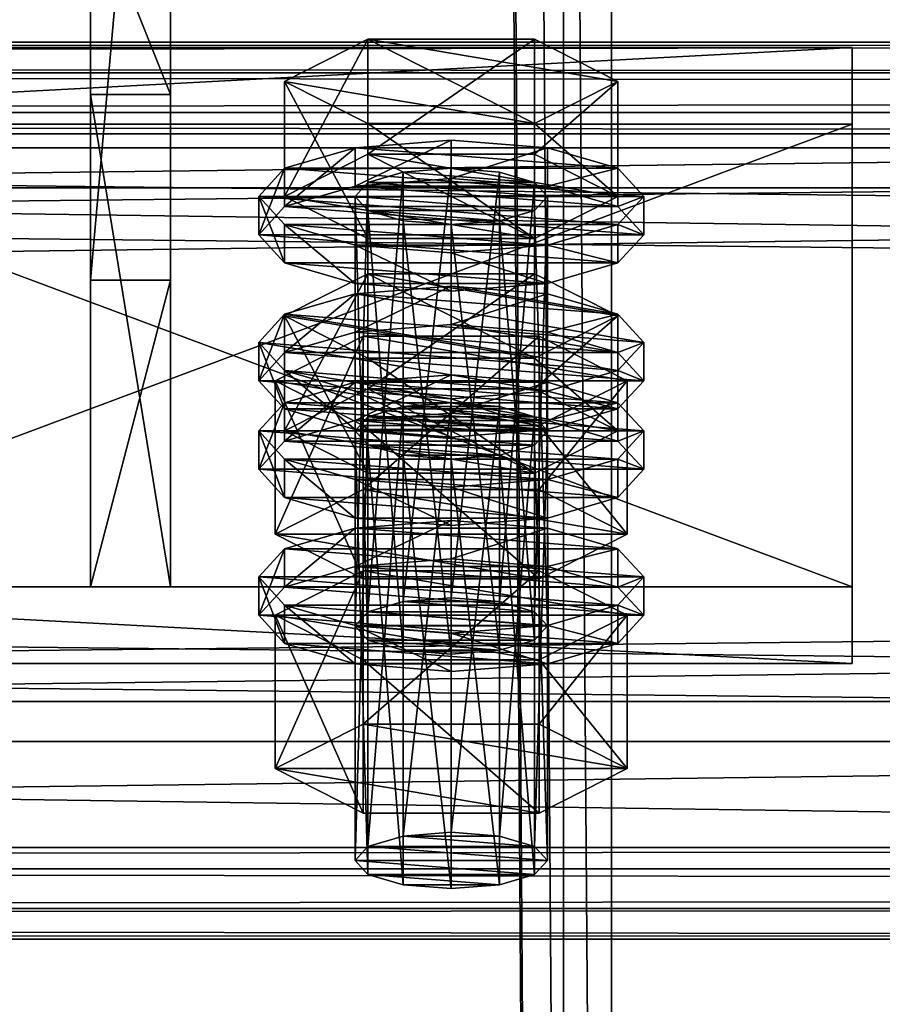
# Model space of a CAD drawing. Header units: millimetres. Extents: x 60485 to 71303, y 100 to 16900.
# Tile 295 of 656: x 68393 to 68447, y 670 to 731. Entities that reach past the tile are written whole.
import ezdxf

# ---------------------------------------------------------------- set-up
doc = ezdxf.new("R2010")
doc.units = ezdxf.units.MM
for name, color, linetype in [('1', 7, 'Continuous'), ('13', 7, 'Continuous'), ('3', 7, 'Continuous'), ('6', 7, 'Continuous'), ('9', 7, 'Continuous')]:
    doc.layers.add(name, color=color, linetype=linetype)

msp = doc.modelspace()

# ---------------------------------------------------------------- meshes
at = {"layer": '1', "color": 7}
mesh = msp.add_polyface(dxfattribs=at)
corners = [(68397.5, 726.416, 3203.205), (68397.5, 695.717, 3303.617), (68402.5, 695.717, 3303.617), (68402.5, 726.416, 3203.205), (68397.5, 714.847, 3309.468), (68402.5, 714.847, 3309.468), (68397.5, 771.307, 3227.388), (68402.5, 771.307, 3227.388), (68397.5, 777.155, 3208.262), (68402.5, 777.155, 3208.262), (68397.5, 738.903, 3196.566), (68402.5, 738.903, 3196.566)]
mesh.append_faces([[corners[k] for k in face] for face in [(0, 2, 3, 3), (1, 5, 2, 2), (4, 7, 5, 5), (6, 9, 7, 7), (8, 11, 9, 9), (10, 3, 11, 11), (1, 6, 4, 4), (8, 0, 10, 10), (3, 9, 11, 11), (7, 2, 5, 5)]], dxfattribs={"vtx0": -1, "color": 7})
mesh.append_faces([[corners[k] for k in face] for face in [(6, 0, 8, 8), (9, 3, 7, 7)]], dxfattribs={"vtx0": -1, "vtx1": -1, "color": 7})
mesh.append_faces([[corners[k] for k in face] for face in [(6, 1, 0, 0), (7, 3, 2, 2)]], dxfattribs={"vtx0": -1, "vtx2": -1, "vtx3": -1, "color": 7})
mesh.append_faces([[corners[k] for k in face] for face in [(0, 1, 2, 2), (1, 4, 5, 5), (4, 6, 7, 7), (6, 8, 9, 9), (8, 10, 11, 11), (10, 0, 3, 3)]], dxfattribs={"vtx2": -1, "vtx3": -1, "color": 7})
at = {"layer": '13', "color": 20}
mesh = msp.add_polyface(dxfattribs=at)
corners = [(68414.804, 708.071, 3271.759), (68425.196, 715.244, 3273.952), (68414.804, 715.244, 3273.952), (68425.196, 709.981, 3291.166), (68409.608, 712.612, 3282.559), (68414, 693.282, 3224.365), (68414.804, 720.936, 3229.682), (68414, 720.059, 3232.551), (68414.804, 694.159, 3221.496), (68417, 721.578, 3227.582), (68417, 694.801, 3219.395), (68420, 721.813, 3226.813), (68414.804, 719.182, 3235.42), (68420, 718.304, 3238.289), (68417, 718.539, 3237.52), (68425.196, 719.182, 3235.42), (68426, 720.059, 3232.551), (68425.196, 720.936, 3229.682), (68409.608, 720.059, 3232.551), (68414.804, 722.69, 3223.944), (68414.804, 729.862, 3226.137), (68409.608, 727.231, 3234.744), (68425.196, 729.862, 3226.137), (68425.196, 717.427, 3241.158), (68414.804, 717.427, 3241.158), (68414.804, 724.6, 3243.35), (68425.196, 724.6, 3243.35), (68408, 717.668, 3231.82), (68409.608, 719.422, 3226.082), (68409.608, 721.813, 3226.813), (68408, 720.059, 3232.551), (68414, 720.706, 3221.882), (68414, 723.097, 3222.613), (68420, 721.176, 3220.344), (68420, 723.567, 3221.075), (68420, 714.159, 3243.296), (68414, 714.629, 3241.758), (68414, 717.02, 3242.489), (68420, 716.55, 3244.027), (68409.608, 715.914, 3237.558), (68409.608, 718.304, 3238.289), (68430.392, 719.422, 3226.082), (68432, 717.668, 3231.82), (68430.392, 715.914, 3237.558), (68426, 714.629, 3241.758), (68426, 717.02, 3242.489), (68430.392, 718.304, 3238.289), (68432, 720.059, 3232.551), (68430.392, 721.813, 3226.813), (68414, 711.605, 3219.099), (68420, 712.075, 3217.562), (68420, 714.466, 3218.293), (68414, 713.996, 3219.83)]
mesh.append_faces([[corners[k] for k in face] for face in [(0, 1, 2, 2), (5, 6, 7, 7), (8, 9, 6, 6), (10, 11, 9, 9), (12, 13, 14, 14), (18, 20, 21, 21), (19, 22, 20, 20), (24, 21, 25, 25), (23, 18, 24, 24), (21, 26, 25, 25), (27, 29, 30, 30), (28, 32, 29, 29), (31, 34, 32, 32), (35, 37, 38, 38), (36, 40, 37, 37), (39, 30, 40, 40), (44, 36, 35, 35), (37, 45, 38, 38), (49, 51, 52, 52)]], dxfattribs={"vtx0": -1, "color": 20})
mesh.append_faces([[corners[k] for k in face] for face in [(3, 4, 2, 2), (15, 12, 7, 7), (16, 7, 6, 6), (17, 6, 9, 9), (23, 19, 18, 18), (26, 21, 20, 20), (41, 31, 28, 28), (42, 28, 27, 27), (43, 27, 39, 39), (44, 39, 36, 36), (45, 37, 40, 40), (46, 40, 30, 30), (47, 30, 29, 29), (48, 29, 32, 32)]], dxfattribs={"vtx0": -1, "vtx2": -1, "vtx3": -1, "color": 20})
mesh.append_faces([[corners[k] for k in face] for face in [(18, 19, 20, 20), (23, 24, 25, 25), (24, 18, 21, 21), (27, 28, 29, 29), (28, 31, 32, 32), (31, 33, 34, 34), (35, 36, 37, 37), (36, 39, 40, 40), (39, 27, 30, 30), (49, 50, 51, 51)]], dxfattribs={"vtx2": -1, "vtx3": -1, "color": 20})
mesh = msp.add_polyface(dxfattribs=at)
corners = [(68430.392, 712.612, 3282.559), (68414.804, 715.244, 3273.952), (68425.196, 715.244, 3273.952), (68420, 695.036, 3218.627), (68423, 721.578, 3227.582), (68420, 721.813, 3226.813), (68423, 694.801, 3219.395), (68425.196, 720.936, 3229.682), (68425.196, 694.159, 3221.496), (68426, 720.059, 3232.551), (68420, 718.304, 3238.289), (68414.804, 719.182, 3235.42), (68423, 718.539, 3237.52), (68425.196, 719.182, 3235.42), (68414, 720.059, 3232.551), (68414.804, 720.936, 3229.682), (68417, 721.578, 3227.582), (68414.804, 722.69, 3223.944), (68425.196, 722.69, 3223.944), (68425.196, 729.862, 3226.137), (68430.392, 720.059, 3232.551), (68430.392, 727.231, 3234.744), (68425.196, 717.427, 3241.158), (68425.196, 724.6, 3243.35), (68414.804, 724.6, 3243.35), (68414.804, 729.862, 3226.137), (68420, 721.176, 3220.344), (68426, 720.706, 3221.882), (68426, 723.097, 3222.613), (68420, 723.567, 3221.075), (68430.392, 719.422, 3226.082), (68430.392, 721.813, 3226.813), (68432, 717.668, 3231.82), (68432, 720.059, 3232.551), (68430.392, 715.914, 3237.558), (68430.392, 718.304, 3238.289), (68426, 714.629, 3241.758), (68426, 717.02, 3242.489), (68420, 714.159, 3243.296), (68420, 716.55, 3244.027), (68414, 720.706, 3221.882), (68409.608, 719.422, 3226.082), (68408, 717.668, 3231.82), (68409.608, 715.914, 3237.558), (68409.608, 718.304, 3238.289), (68408, 720.059, 3232.551), (68409.608, 721.813, 3226.813), (68414, 723.097, 3222.613), (68430.392, 712.712, 3224.031), (68414, 713.996, 3219.83), (68420, 714.466, 3218.293)]
mesh.append_faces([[corners[k] for k in face] for face in [(0, 1, 2, 2), (3, 4, 5, 5), (6, 7, 4, 4), (8, 9, 7, 7), (7, 5, 4, 4), (18, 21, 19, 19), (20, 23, 21, 21), (22, 24, 23, 23), (17, 20, 18, 18), (21, 25, 19, 19), (26, 28, 29, 29), (27, 31, 28, 28), (30, 33, 31, 31), (32, 35, 33, 33), (34, 37, 35, 35), (36, 39, 37, 37), (40, 27, 26, 26), (28, 47, 29, 29)]], dxfattribs={"vtx0": -1, "color": 20})
mesh.append_faces([[corners[k] for k in face] for face in [(10, 11, 12, 12), (12, 11, 13, 13), (13, 14, 9, 9), (9, 15, 7, 7), (20, 17, 22, 22), (23, 25, 21, 21), (27, 40, 30, 30), (30, 41, 32, 32), (32, 42, 34, 34), (34, 43, 36, 36), (37, 44, 35, 35), (35, 45, 33, 33), (33, 46, 31, 31), (31, 47, 28, 28)]], dxfattribs={"vtx0": -1, "vtx1": -1, "color": 20})
mesh.append_faces([[corners[k] for k in face] for face in [(7, 16, 5, 5), (48, 49, 50, 50)]], dxfattribs={"vtx0": -1, "vtx2": -1, "vtx3": -1, "color": 20})
mesh.append_faces([[corners[k] for k in face] for face in [(17, 18, 19, 19), (18, 20, 21, 21), (20, 22, 23, 23), (26, 27, 28, 28), (27, 30, 31, 31), (30, 32, 33, 33), (32, 34, 35, 35), (34, 36, 37, 37), (36, 38, 39, 39)]], dxfattribs={"vtx2": -1, "vtx3": -1, "color": 20})
mesh = msp.add_polyface(dxfattribs=at)
corners = [(68425.196, 706.317, 3277.497), (68414.804, 706.317, 3277.497), (68417, 706.959, 3275.397), (68423, 706.959, 3275.397), (68420, 707.194, 3274.628), (68409.608, 705.44, 3280.366), (68414.804, 708.071, 3271.759), (68414.804, 715.244, 3273.952), (68409.608, 712.612, 3282.559), (68425.196, 702.809, 3288.973), (68414.804, 702.809, 3288.973), (68414.804, 709.981, 3291.166), (68425.196, 709.981, 3291.166), (68409.608, 704.804, 3273.897), (68414, 706.088, 3269.697), (68414, 708.478, 3270.428), (68409.608, 707.194, 3274.628), (68420, 706.558, 3268.16), (68420, 708.948, 3268.891), (68430.392, 707.194, 3274.628), (68426, 708.478, 3270.428), (68414, 693.282, 3224.365), (68414.804, 694.159, 3221.496), (68414.804, 720.936, 3229.682), (68417, 694.801, 3219.395), (68417, 721.578, 3227.582), (68420, 695.036, 3218.627), (68420, 721.813, 3226.813), (68420, 691.528, 3230.102), (68417, 718.539, 3237.52), (68420, 718.304, 3238.289), (68417, 691.763, 3229.334), (68414.804, 719.182, 3235.42), (68414.804, 692.405, 3227.233), (68414, 720.059, 3232.551), (68409.03, 699.004, 3226.114), (68414.515, 711.344, 3219.953), (68409.03, 708.567, 3229.038), (68414.515, 701.781, 3217.029), (68425.485, 711.344, 3219.953), (68425.485, 705.789, 3238.122), (68414.515, 705.789, 3238.122), (68430.97, 708.567, 3229.038), (68408, 708.567, 3229.038), (68409.608, 710.321, 3223.3), (68409.608, 712.712, 3224.031), (68408, 710.958, 3229.769), (68414, 711.605, 3219.099), (68414, 713.996, 3219.83), (68420, 705.058, 3240.513), (68414, 705.528, 3238.976), (68414, 707.919, 3239.707), (68420, 707.449, 3241.244), (68409.608, 706.813, 3234.775), (68409.608, 709.203, 3235.506), (68430.392, 710.321, 3223.3), (68420, 712.075, 3217.562), (68432, 708.567, 3229.038), (68430.392, 706.813, 3234.775), (68426, 707.919, 3239.707), (68430.392, 709.203, 3235.506), (68432, 710.958, 3229.769)]
mesh.append_faces([[corners[k] for k in face] for face in [(3, 2, 4, 4), (5, 7, 8, 8), (10, 8, 11, 11), (8, 12, 11, 11), (13, 15, 16, 16), (14, 18, 15, 15), (20, 15, 18, 18), (28, 29, 30, 30), (31, 32, 29, 29), (33, 34, 32, 32), (35, 36, 37, 37), (38, 39, 36, 36), (37, 40, 41, 41), (43, 45, 46, 46), (44, 48, 45, 45), (49, 51, 52, 52), (50, 54, 51, 51), (53, 46, 54, 54), (54, 52, 51, 51)]], dxfattribs={"vtx0": -1, "color": 20})
mesh.append_faces([[corners[k] for k in face] for face in [(0, 1, 2, 2), (19, 16, 15, 15), (42, 37, 36, 36), (55, 56, 47, 47), (55, 47, 44, 44), (57, 44, 43, 43), (58, 43, 53, 53), (59, 54, 46, 46), (60, 46, 45, 45), (61, 45, 48, 48)]], dxfattribs={"vtx0": -1, "vtx2": -1, "vtx3": -1, "color": 20})
mesh.append_faces([[corners[k] for k in face] for face in [(5, 6, 7, 7), (9, 10, 11, 11), (10, 5, 8, 8), (13, 14, 15, 15), (14, 17, 18, 18), (21, 22, 23, 23), (22, 24, 25, 25), (24, 26, 27, 27), (33, 21, 34, 34), (43, 44, 45, 45), (44, 47, 48, 48), (49, 50, 51, 51), (50, 53, 54, 54), (53, 43, 46, 46)]], dxfattribs={"vtx2": -1, "vtx3": -1, "color": 20})
mesh = msp.add_polyface(dxfattribs=at)
corners = [(68425.196, 706.317, 3277.497), (68417, 706.959, 3275.397), (68423, 706.959, 3275.397), (68414.804, 708.071, 3271.759), (68425.196, 708.071, 3271.759), (68425.196, 715.244, 3273.952), (68430.392, 705.44, 3280.366), (68430.392, 712.612, 3282.559), (68425.196, 702.809, 3288.973), (68425.196, 709.981, 3291.166), (68414.804, 709.981, 3291.166), (68414.804, 715.244, 3273.952), (68420, 706.558, 3268.16), (68426, 706.088, 3269.697), (68426, 708.478, 3270.428), (68420, 708.948, 3268.891), (68430.392, 707.194, 3274.628), (68432, 705.44, 3280.366), (68409.608, 707.194, 3274.628), (68414, 708.478, 3270.428), (68420, 695.036, 3218.627), (68423, 694.801, 3219.395), (68423, 721.578, 3227.582), (68425.196, 694.159, 3221.496), (68425.196, 720.936, 3229.682), (68426, 693.282, 3224.365), (68426, 720.059, 3232.551), (68425.196, 719.182, 3235.42), (68425.196, 692.405, 3227.233), (68423, 718.539, 3237.52), (68423, 691.763, 3229.334), (68420, 718.304, 3238.289), (68414.515, 701.781, 3217.029), (68425.485, 701.781, 3217.029), (68425.485, 711.344, 3219.953), (68430.97, 708.567, 3229.038), (68425.485, 705.789, 3238.122), (68409.03, 708.567, 3229.038), (68414.515, 711.344, 3219.953), (68420, 712.075, 3217.562), (68426, 711.605, 3219.099), (68426, 713.996, 3219.83), (68420, 714.466, 3218.293), (68430.392, 710.321, 3223.3), (68430.392, 712.712, 3224.031), (68432, 708.567, 3229.038), (68432, 710.958, 3229.769), (68430.392, 706.813, 3234.775), (68430.392, 709.203, 3235.506), (68426, 705.528, 3238.976), (68426, 707.919, 3239.707), (68420, 707.449, 3241.244), (68409.608, 710.321, 3223.3), (68408, 708.567, 3229.038), (68409.608, 709.203, 3235.506), (68408, 710.958, 3229.769), (68409.608, 712.712, 3224.031), (68414, 713.996, 3219.83)]
mesh.append_faces([[corners[k] for k in face] for face in [(4, 7, 5, 5), (6, 9, 7, 7), (8, 10, 9, 9), (3, 6, 4, 4), (12, 14, 15, 15), (13, 16, 14, 14), (25, 27, 26, 26), (28, 29, 27, 27), (30, 31, 29, 29), (33, 35, 34, 34), (35, 38, 34, 34), (39, 41, 42, 42), (40, 44, 41, 41), (43, 46, 44, 44), (45, 48, 46, 46), (47, 50, 48, 48), (49, 51, 50, 50), (39, 43, 40, 40), (44, 42, 41, 41)]], dxfattribs={"vtx0": -1, "color": 20})
mesh.append_faces([[corners[k] for k in face] for face in [(0, 1, 2, 2), (9, 11, 7, 7), (17, 18, 16, 16), (16, 19, 14, 14), (36, 37, 35, 35), (43, 52, 45, 45), (45, 53, 47, 47), (51, 54, 50, 50), (50, 55, 48, 48), (48, 56, 46, 46), (46, 57, 44, 44)]], dxfattribs={"vtx0": -1, "vtx1": -1, "color": 20})
mesh.append_faces([[corners[k] for k in face] for face in [(3, 4, 5, 5), (4, 6, 7, 7), (6, 8, 9, 9), (12, 13, 14, 14), (20, 21, 22, 22), (21, 23, 24, 24), (23, 25, 26, 26), (32, 33, 34, 34), (39, 40, 41, 41), (40, 43, 44, 44), (43, 45, 46, 46), (45, 47, 48, 48), (47, 49, 50, 50)]], dxfattribs={"vtx2": -1, "vtx3": -1, "color": 20})
mesh = msp.add_polyface(dxfattribs=at)
corners = [(68414, 678.663, 3272.18), (68414.804, 706.317, 3277.497), (68414, 705.44, 3280.366), (68414.804, 679.541, 3269.311), (68417, 706.959, 3275.397), (68417, 680.183, 3267.211), (68420, 707.194, 3274.628), (68417, 677.144, 3277.149), (68414.804, 704.563, 3283.235), (68417, 703.921, 3285.335), (68414.804, 677.786, 3275.049), (68423, 703.921, 3285.335), (68425.196, 704.563, 3283.235), (68426, 705.44, 3280.366), (68425.196, 702.809, 3288.973), (68414.804, 708.071, 3271.759), (68409.608, 705.44, 3280.366), (68414.804, 702.809, 3288.973), (68408, 703.049, 3279.635), (68409.608, 704.804, 3273.897), (68409.608, 707.194, 3274.628), (68408, 705.44, 3280.366), (68420, 699.541, 3291.111), (68414, 700.011, 3289.573), (68414, 702.402, 3290.304), (68420, 701.932, 3291.842), (68409.608, 701.295, 3285.373), (68409.608, 703.686, 3286.104), (68430.392, 704.804, 3273.897), (68414, 706.088, 3269.697), (68432, 703.049, 3279.635), (68430.392, 701.295, 3285.373), (68426, 700.011, 3289.573), (68426, 702.402, 3290.304), (68430.392, 703.686, 3286.104), (68432, 705.44, 3280.366), (68409.608, 695.703, 3271.115), (68414, 696.987, 3266.915), (68414, 699.378, 3267.646), (68409.608, 698.093, 3271.846), (68420, 697.457, 3265.377), (68420, 699.848, 3266.108), (68426, 696.987, 3266.915), (68430.392, 698.093, 3271.846), (68426, 699.378, 3267.646), (68420, 691.528, 3230.102), (68417, 691.763, 3229.334), (68417, 718.539, 3237.52), (68414.804, 692.405, 3227.233), (68414.804, 719.182, 3235.42), (68409.03, 699.004, 3226.114), (68414.515, 701.781, 3217.029), (68414.515, 711.344, 3219.953), (68425.485, 696.226, 3235.199), (68414.515, 696.226, 3235.199), (68414.515, 705.789, 3238.122), (68409.03, 708.567, 3229.038), (68430.97, 699.004, 3226.114), (68426, 705.528, 3238.976), (68409.608, 706.813, 3234.775), (68414, 705.528, 3238.976), (68420, 705.058, 3240.513)]
mesh.append_faces([[corners[k] for k in face] for face in [(0, 1, 2, 2), (3, 4, 1, 1), (5, 6, 4, 4), (7, 8, 9, 9), (10, 2, 8, 8), (14, 16, 17, 17), (18, 20, 21, 21), (22, 24, 25, 25), (23, 27, 24, 24), (26, 21, 27, 27), (32, 23, 22, 22), (24, 33, 25, 25), (36, 38, 39, 39), (37, 41, 38, 38), (37, 42, 40, 40), (44, 38, 41, 41), (54, 56, 55, 55), (58, 60, 61, 61)]], dxfattribs={"vtx0": -1, "color": 20})
mesh.append_faces([[corners[k] for k in face] for face in [(11, 9, 8, 8), (12, 8, 2, 2), (13, 2, 1, 1), (14, 15, 16, 16), (28, 29, 19, 19), (30, 19, 18, 18), (31, 18, 26, 26), (32, 26, 23, 23), (33, 24, 27, 27), (34, 27, 21, 21), (35, 21, 20, 20), (43, 39, 38, 38), (57, 51, 50, 50), (58, 59, 60, 60)]], dxfattribs={"vtx0": -1, "vtx2": -1, "vtx3": -1, "color": 20})
mesh.append_faces([[corners[k] for k in face] for face in [(18, 19, 20, 20), (22, 23, 24, 24), (23, 26, 27, 27), (26, 18, 21, 21), (36, 37, 38, 38), (37, 40, 41, 41), (45, 46, 47, 47), (46, 48, 49, 49), (50, 51, 52, 52), (53, 54, 55, 55), (54, 50, 56, 56)]], dxfattribs={"vtx2": -1, "vtx3": -1, "color": 20})
mesh = msp.add_polyface(dxfattribs=at)
corners = [(68420, 680.418, 3266.442), (68423, 706.959, 3275.397), (68420, 707.194, 3274.628), (68423, 680.183, 3267.211), (68425.196, 706.317, 3277.497), (68425.196, 679.541, 3269.311), (68426, 705.44, 3280.366), (68426, 678.663, 3272.18), (68425.196, 704.563, 3283.235), (68425.196, 677.786, 3275.049), (68423, 703.921, 3285.335), (68417, 703.921, 3285.335), (68420, 703.686, 3286.104), (68414.804, 704.563, 3283.235), (68414, 705.44, 3280.366), (68414.804, 706.317, 3277.497), (68430.392, 705.44, 3280.366), (68414.804, 708.071, 3271.759), (68425.196, 702.809, 3288.973), (68426, 706.088, 3269.697), (68430.392, 704.804, 3273.897), (68430.392, 707.194, 3274.628), (68432, 703.049, 3279.635), (68432, 705.44, 3280.366), (68430.392, 701.295, 3285.373), (68430.392, 703.686, 3286.104), (68426, 700.011, 3289.573), (68426, 702.402, 3290.304), (68420, 699.541, 3291.111), (68420, 701.932, 3291.842), (68414, 706.088, 3269.697), (68420, 706.558, 3268.16), (68409.608, 704.804, 3273.897), (68408, 703.049, 3279.635), (68409.608, 701.295, 3285.373), (68409.608, 703.686, 3286.104), (68408, 705.44, 3280.366), (68420, 697.457, 3265.377), (68426, 696.987, 3266.915), (68426, 699.378, 3267.646), (68420, 699.848, 3266.108), (68430.392, 695.703, 3271.115), (68430.392, 698.093, 3271.846), (68432, 696.339, 3277.584), (68409.608, 698.093, 3271.846), (68414, 699.378, 3267.646), (68426, 693.282, 3224.365), (68425.196, 692.405, 3227.233), (68425.196, 719.182, 3235.42), (68423, 691.763, 3229.334), (68423, 718.539, 3237.52), (68420, 691.528, 3230.102), (68420, 718.304, 3238.289), (68425.485, 701.781, 3217.029), (68430.97, 699.004, 3226.114), (68430.97, 708.567, 3229.038), (68425.485, 696.226, 3235.199), (68425.485, 705.789, 3238.122), (68414.515, 705.789, 3238.122), (68414.515, 701.781, 3217.029), (68409.03, 699.004, 3226.114), (68426, 705.528, 3238.976), (68420, 705.058, 3240.513), (68420, 707.449, 3241.244), (68430.392, 706.813, 3234.775), (68409.608, 706.813, 3234.775)]
mesh.append_faces([[corners[k] for k in face] for face in [(0, 1, 2, 2), (3, 4, 1, 1), (5, 6, 4, 4), (7, 8, 6, 6), (9, 10, 8, 8), (11, 10, 12, 12), (20, 23, 21, 21), (22, 25, 23, 23), (24, 27, 25, 25), (26, 29, 27, 27), (30, 19, 31, 31), (37, 39, 40, 40), (38, 42, 39, 39), (54, 57, 55, 55), (56, 58, 57, 57), (59, 54, 53, 53)]], dxfattribs={"vtx0": -1, "color": 20})
mesh.append_faces([[corners[k] for k in face] for face in [(10, 13, 8, 8), (8, 14, 6, 6), (6, 15, 4, 4), (16, 17, 18, 18), (19, 30, 20, 20), (20, 32, 22, 22), (22, 33, 24, 24), (24, 34, 26, 26), (27, 35, 25, 25), (25, 36, 23, 23), (43, 44, 42, 42), (42, 45, 39, 39), (54, 60, 56, 56), (64, 65, 61, 61)]], dxfattribs={"vtx0": -1, "vtx1": -1, "color": 20})
mesh.append_faces([[corners[k] for k in face] for face in [(19, 20, 21, 21), (20, 22, 23, 23), (22, 24, 25, 25), (24, 26, 27, 27), (26, 28, 29, 29), (37, 38, 39, 39), (38, 41, 42, 42), (46, 47, 48, 48), (47, 49, 50, 50), (49, 51, 52, 52), (53, 54, 55, 55), (54, 56, 57, 57), (61, 62, 63, 63)]], dxfattribs={"vtx2": -1, "vtx3": -1, "color": 20})
mesh = msp.add_polyface(dxfattribs=at)
corners = [(68414, 678.663, 3272.18), (68414.804, 679.541, 3269.311), (68414.804, 706.317, 3277.497), (68417, 680.183, 3267.211), (68417, 706.959, 3275.397), (68420, 680.418, 3266.442), (68420, 707.194, 3274.628), (68420, 676.909, 3277.918), (68417, 677.144, 3277.149), (68417, 703.921, 3285.335), (68420, 703.686, 3286.104), (68414.804, 677.786, 3275.049), (68414.804, 704.563, 3283.235), (68414, 705.44, 3280.366), (68423, 680.183, 3267.211), (68425.196, 679.541, 3269.311), (68426, 678.663, 3272.18), (68425.196, 677.786, 3275.049), (68423, 677.144, 3277.149), (68409.03, 684.385, 3273.929), (68414.515, 687.163, 3264.844), (68414.515, 696.726, 3267.768), (68409.03, 693.948, 3276.853), (68425.485, 696.726, 3267.768), (68425.485, 681.608, 3283.014), (68414.515, 681.608, 3283.014), (68414.515, 691.171, 3285.938), (68430.97, 684.385, 3273.929), (68425.485, 691.171, 3285.938), (68430.97, 693.948, 3276.853), (68408, 693.948, 3276.853), (68409.608, 695.703, 3271.115), (68409.608, 698.093, 3271.846), (68408, 696.339, 3277.584), (68420, 690.44, 3288.328), (68414, 690.91, 3286.791), (68414, 693.301, 3287.522), (68420, 692.831, 3289.059), (68409.608, 692.194, 3282.591), (68409.608, 694.585, 3283.322), (68430.392, 695.703, 3271.115), (68414, 696.987, 3266.915), (68432, 693.948, 3276.853), (68430.392, 692.194, 3282.591), (68426, 690.91, 3286.791), (68426, 693.301, 3287.522), (68430.392, 694.585, 3283.322), (68432, 696.339, 3277.584), (68425.196, 694.159, 3221.496), (68417, 694.801, 3219.395), (68414.804, 694.159, 3221.496), (68426, 693.282, 3224.365), (68414, 693.282, 3224.365), (68425.196, 692.405, 3227.233), (68414.804, 692.405, 3227.233), (68423, 691.763, 3229.334), (68417, 691.763, 3229.334), (68425.485, 696.226, 3235.199), (68409.03, 699.004, 3226.114), (68414.515, 696.226, 3235.199)]
mesh.append_faces([[corners[k] for k in face] for face in [(7, 9, 10, 10), (3, 14, 5, 5), (18, 8, 7, 7), (19, 21, 22, 22), (20, 23, 21, 21), (25, 22, 26, 26), (24, 19, 25, 25), (22, 28, 26, 26), (30, 32, 33, 33), (34, 36, 37, 37), (35, 39, 36, 36), (38, 33, 39, 39), (57, 58, 59, 59)]], dxfattribs={"vtx0": -1, "color": 20})
mesh.append_faces([[corners[k] for k in face] for face in [(15, 3, 1, 1), (16, 1, 0, 0), (17, 0, 11, 11), (18, 11, 8, 8), (27, 20, 19, 19), (29, 22, 21, 21), (40, 41, 31, 31), (42, 31, 30, 30), (43, 30, 38, 38), (44, 38, 35, 35), (45, 36, 39, 39), (46, 39, 33, 33), (47, 33, 32, 32), (48, 49, 50, 50), (51, 50, 52, 52), (53, 52, 54, 54), (55, 54, 56, 56)]], dxfattribs={"vtx0": -1, "vtx2": -1, "vtx3": -1, "color": 20})
mesh.append_faces([[corners[k] for k in face] for face in [(0, 1, 2, 2), (1, 3, 4, 4), (3, 5, 6, 6), (7, 8, 9, 9), (8, 11, 12, 12), (11, 0, 13, 13), (19, 20, 21, 21), (24, 25, 26, 26), (25, 19, 22, 22), (30, 31, 32, 32), (34, 35, 36, 36), (35, 38, 39, 39), (38, 30, 33, 33)]], dxfattribs={"vtx2": -1, "vtx3": -1, "color": 20})
mesh = msp.add_polyface(dxfattribs=at)
corners = [(68420, 680.418, 3266.442), (68423, 680.183, 3267.211), (68423, 706.959, 3275.397), (68425.196, 679.541, 3269.311), (68425.196, 706.317, 3277.497), (68426, 678.663, 3272.18), (68426, 705.44, 3280.366), (68425.196, 677.786, 3275.049), (68425.196, 704.563, 3283.235), (68423, 677.144, 3277.149), (68423, 703.921, 3285.335), (68420, 676.909, 3277.918), (68420, 703.686, 3286.104), (68417, 680.183, 3267.211), (68414.804, 679.541, 3269.311), (68414, 678.663, 3272.18), (68414.804, 677.786, 3275.049), (68414.515, 687.163, 3264.844), (68425.485, 687.163, 3264.844), (68425.485, 696.726, 3267.768), (68430.97, 684.385, 3273.929), (68430.97, 693.948, 3276.853), (68425.485, 681.608, 3283.014), (68425.485, 691.171, 3285.938), (68414.515, 691.171, 3285.938), (68409.03, 684.385, 3273.929), (68409.03, 693.948, 3276.853), (68414.515, 696.726, 3267.768), (68430.392, 695.703, 3271.115), (68432, 693.948, 3276.853), (68432, 696.339, 3277.584), (68430.392, 698.093, 3271.846), (68430.392, 692.194, 3282.591), (68430.392, 694.585, 3283.322), (68426, 690.91, 3286.791), (68426, 693.301, 3287.522), (68420, 690.44, 3288.328), (68420, 692.831, 3289.059), (68426, 696.987, 3266.915), (68414, 696.987, 3266.915), (68409.608, 695.703, 3271.115), (68408, 693.948, 3276.853), (68409.608, 692.194, 3282.591), (68414, 690.91, 3286.791), (68414, 693.301, 3287.522), (68409.608, 694.585, 3283.322), (68408, 696.339, 3277.584), (68417, 694.801, 3219.395), (68423, 694.801, 3219.395), (68420, 695.036, 3218.627), (68425.196, 694.159, 3221.496), (68414.804, 694.159, 3221.496), (68426, 693.282, 3224.365), (68414, 693.282, 3224.365), (68425.196, 692.405, 3227.233), (68414.804, 692.405, 3227.233), (68423, 691.763, 3229.334), (68417, 691.763, 3229.334), (68420, 691.528, 3230.102)]
mesh.append_faces([[corners[k] for k in face] for face in [(9, 12, 10, 10), (18, 21, 19, 19), (20, 23, 21, 21), (22, 24, 23, 23), (17, 20, 18, 18), (21, 27, 19, 19), (28, 30, 31, 31), (29, 33, 30, 30), (32, 35, 33, 33), (34, 37, 35, 35), (34, 43, 36, 36), (44, 35, 37, 37), (47, 48, 49, 49), (56, 57, 58, 58)]], dxfattribs={"vtx0": -1, "color": 20})
mesh.append_faces([[corners[k] for k in face] for face in [(1, 13, 3, 3), (3, 14, 5, 5), (5, 15, 7, 7), (7, 16, 9, 9), (20, 25, 22, 22), (23, 26, 21, 21), (38, 39, 28, 28), (28, 40, 29, 29), (29, 41, 32, 32), (32, 42, 34, 34), (35, 45, 33, 33), (33, 46, 30, 30), (48, 47, 50, 50), (50, 51, 52, 52), (52, 53, 54, 54), (54, 55, 56, 56)]], dxfattribs={"vtx0": -1, "vtx1": -1, "color": 20})
mesh.append_faces([[corners[k] for k in face] for face in [(0, 1, 2, 2), (1, 3, 4, 4), (3, 5, 6, 6), (5, 7, 8, 8), (7, 9, 10, 10), (9, 11, 12, 12), (17, 18, 19, 19), (18, 20, 21, 21), (20, 22, 23, 23), (28, 29, 30, 30), (29, 32, 33, 33), (32, 34, 35, 35), (34, 36, 37, 37)]], dxfattribs={"vtx2": -1, "vtx3": -1, "color": 20})
at = {"layer": '3', "color": 91}
mesh = msp.add_polyface(dxfattribs=at)
corners = [(68370, 8485, 5564.7), (68430, 8485, 5564.7), (68430, 145.041, 3014.919), (68370, 145.041, 3014.919), (68370, 271.84, 2970.03), (68430, 271.84, 2970.03), (68430, 8485, 5481.045), (68370, 8485, 5481.045), (68370, 145.041, 2970.03), (68427, 8485, 5484.182), (68373, 8485, 5484.182), (68373, 8485, 5561.563), (68427, 8485, 5561.563), (68373, 145.041, 3011.782), (68427, 145.041, 3011.782), (68373, 261.579, 2970.03), (68373, 145.041, 2970.03), (68427, 261.579, 2970.03), (68427, 145.041, 2970.03), (68430, 145.041, 2970.03)]
mesh.append_faces([[corners[k] for k in face] for face in [(0, 2, 3, 3), (4, 6, 7, 7), (4, 3, 8, 8), (0, 4, 7, 7), (12, 13, 14, 14), (15, 11, 10, 10), (13, 15, 16, 16), (17, 10, 9, 9), (17, 14, 18, 18), (12, 17, 9, 9), (8, 13, 16, 16), (18, 2, 19, 19), (5, 1, 6, 6), (2, 5, 19, 19), (5, 18, 19, 19), (15, 8, 16, 16)]], dxfattribs={"vtx0": -1, "color": 91})
mesh.append_faces([[corners[k] for k in face] for face in [(3, 4, 0, 0), (0, 11, 1, 1), (11, 7, 10, 10), (10, 7, 9, 9), (1, 12, 6, 6), (12, 1, 11, 11), (6, 9, 7, 7), (11, 15, 13, 13), (14, 17, 12, 12), (2, 14, 3, 3), (3, 13, 8, 8), (1, 5, 2, 2), (18, 5, 17, 17), (17, 5, 15, 15), (8, 15, 4, 4), (4, 15, 5, 5)]], dxfattribs={"vtx0": -1, "vtx1": -1, "color": 91})
mesh.append_faces([[corners[k] for k in face] for face in [(11, 0, 7, 7), (6, 12, 9, 9), (2, 18, 14, 14), (3, 14, 13, 13)]], dxfattribs={"vtx0": -1, "vtx2": -1, "vtx3": -1, "color": 91})
mesh.append_faces([[corners[k] for k in face] for face in [(0, 1, 2, 2), (4, 5, 6, 6), (12, 11, 13, 13), (17, 15, 10, 10)]], dxfattribs={"vtx2": -1, "vtx3": -1, "color": 91})
mesh = msp.add_polyface(dxfattribs=at)
corners = [(68445, 724.559, 3192.18), (68355, 724.559, 3192.18), (68355, 690.936, 3302.155), (68445, 690.936, 3302.155), (68355, 729.34, 3193.642), (68355, 695.717, 3303.617), (68445, 729.34, 3193.642), (68445, 695.717, 3303.617)]
mesh.append_faces([[corners[k] for k in face] for face in [(0, 2, 3, 3), (1, 5, 2, 2), (4, 7, 5, 5), (6, 3, 7, 7), (1, 6, 4, 4), (3, 5, 7, 7)]], dxfattribs={"vtx0": -1, "color": 91})
mesh.append_faces([[corners[k] for k in face] for face in [(0, 1, 2, 2), (1, 4, 5, 5), (4, 6, 7, 7), (6, 0, 3, 3), (1, 0, 6, 6), (3, 2, 5, 5)]], dxfattribs={"vtx2": -1, "vtx3": -1, "color": 91})
at = {"layer": '6', "color": 2}
mesh = msp.add_polyface(dxfattribs=at)
corners = [(68373, 8445, 2973.03), (68427, 8445, 2973.03), (68427, 281.652, 2973.03), (68373, 281.652, 2973.03), (68427, 8445, 3027.03), (68427, 458.279, 3027.03), (68373, 8445, 3027.03), (68373, 458.279, 3027.03), (68370, 8445, 2970.03), (68370, 8445, 3030.03), (68370, 468.091, 3030.03), (68370, 271.84, 2970.03), (68430, 8445, 3030.03), (68430, 468.091, 3030.03), (68430, 8445, 2970.03), (68430, 271.84, 2970.03)]
mesh.append_faces([[corners[k] for k in face] for face in [(0, 2, 3, 3), (1, 5, 2, 2), (4, 7, 5, 5), (6, 3, 7, 7), (8, 10, 11, 11), (9, 13, 10, 10), (12, 15, 13, 13), (14, 11, 15, 15)]], dxfattribs={"vtx0": -1, "color": 2})
mesh.append_faces([[corners[k] for k in face] for face in [(9, 6, 12, 12), (6, 8, 0, 0), (0, 8, 1, 1), (12, 4, 14, 14), (4, 12, 6, 6), (14, 1, 8, 8), (11, 3, 15, 15), (3, 10, 7, 7), (7, 10, 5, 5), (15, 2, 13, 13), (2, 15, 3, 3), (13, 5, 10, 10)]], dxfattribs={"vtx0": -1, "vtx1": -1, "color": 2})
mesh.append_faces([[corners[k] for k in face] for face in [(6, 9, 8, 8), (14, 4, 1, 1), (3, 11, 10, 10), (13, 2, 5, 5)]], dxfattribs={"vtx0": -1, "vtx2": -1, "vtx3": -1, "color": 2})
mesh.append_faces([[corners[k] for k in face] for face in [(0, 1, 2, 2), (1, 4, 5, 5), (4, 6, 7, 7), (6, 0, 3, 3), (8, 9, 10, 10), (9, 12, 13, 13), (12, 14, 15, 15), (14, 8, 11, 11)]], dxfattribs={"vtx2": -1, "vtx3": -1, "color": 2})
at = {"layer": '9', "color": 243}
mesh = msp.add_polyface(dxfattribs=at)
corners = [(68700, 678.146, 3183.217), (68700, 723.091, 3196.964), (65500, 723.091, 3196.964), (65500, 678.146, 3183.217), (68700, 688.575, 3309.804), (65500, 688.575, 3309.804), (68700, 723.957, 3320.626), (65500, 723.957, 3320.626), (68700, 727.759, 3308.195), (65500, 727.759, 3308.195), (68700, 729.672, 3308.78), (65500, 729.672, 3308.78), (68700, 725.284, 3323.124), (65500, 725.284, 3323.124), (68700, 686.078, 3311.131), (65500, 686.078, 3311.131), (68700, 720.593, 3198.292), (65500, 720.593, 3198.292), (68700, 679.474, 3185.714), (65500, 679.474, 3185.714), (68700, 675.671, 3198.146), (65500, 675.671, 3198.146), (68700, 673.759, 3197.561), (65500, 673.759, 3197.561)]
mesh.append_faces([[corners[k] for k in face] for face in [(0, 2, 3, 3), (1, 5, 2, 2), (4, 7, 5, 5), (6, 9, 7, 7), (8, 11, 9, 9), (10, 13, 11, 11), (12, 15, 13, 13), (14, 17, 15, 15), (16, 19, 17, 17), (18, 21, 19, 19), (20, 23, 21, 21), (22, 3, 23, 23), (8, 12, 10, 10), (20, 0, 22, 22), (11, 7, 9, 9)]], dxfattribs={"vtx0": -1, "color": 243})
mesh.append_faces([[corners[k] for k in face] for face in [(12, 6, 14, 14), (14, 1, 16, 16), (16, 0, 18, 18), (18, 0, 20, 20), (3, 19, 23, 23), (19, 2, 17, 17), (17, 2, 15, 15), (15, 5, 13, 13), (13, 7, 11, 11)]], dxfattribs={"vtx0": -1, "vtx1": -1, "color": 243})
mesh.append_faces([[corners[k] for k in face] for face in [(12, 8, 6, 6), (14, 6, 4, 4), (14, 4, 1, 1), (16, 1, 0, 0), (19, 3, 2, 2), (15, 2, 5, 5), (13, 5, 7, 7)]], dxfattribs={"vtx0": -1, "vtx2": -1, "vtx3": -1, "color": 243})
mesh.append_faces([[corners[k] for k in face] for face in [(21, 23, 19, 19)]], dxfattribs={"vtx1": -1, "color": 243})
mesh.append_faces([[corners[k] for k in face] for face in [(0, 1, 2, 2), (1, 4, 5, 5), (4, 6, 7, 7), (6, 8, 9, 9), (8, 10, 11, 11), (10, 12, 13, 13), (12, 14, 15, 15), (14, 16, 17, 17), (16, 18, 19, 19), (18, 20, 21, 21), (20, 22, 23, 23), (22, 0, 3, 3)]], dxfattribs={"vtx2": -1, "vtx3": -1, "color": 243})
mesh = msp.add_polyface(dxfattribs=at)
corners = [(71300, 678.146, 3183.217), (71300, 723.091, 3196.964), (68100, 723.091, 3196.964), (68100, 678.146, 3183.217), (71300, 688.575, 3309.804), (68100, 688.575, 3309.804), (71300, 723.957, 3320.626), (68100, 723.957, 3320.626), (71300, 727.759, 3308.195), (68100, 727.759, 3308.195), (71300, 729.672, 3308.78), (68100, 729.672, 3308.78), (71300, 725.284, 3323.124), (68100, 725.284, 3323.124), (71300, 686.078, 3311.131), (68100, 686.078, 3311.131), (71300, 720.593, 3198.292), (68100, 720.593, 3198.292), (71300, 679.474, 3185.714), (68100, 679.474, 3185.714), (71300, 675.671, 3198.146), (68100, 675.671, 3198.146), (71300, 673.759, 3197.561), (68100, 673.759, 3197.561)]
mesh.append_faces([[corners[k] for k in face] for face in [(0, 2, 3, 3), (1, 5, 2, 2), (4, 7, 5, 5), (6, 9, 7, 7), (8, 11, 9, 9), (10, 13, 11, 11), (12, 15, 13, 13), (14, 17, 15, 15), (16, 19, 17, 17), (18, 21, 19, 19), (20, 23, 21, 21), (22, 3, 23, 23), (20, 0, 22, 22), (8, 12, 10, 10), (13, 9, 11, 11)]], dxfattribs={"vtx0": -1, "color": 243})
mesh.append_faces([[corners[k] for k in face] for face in [(1, 16, 4, 4), (16, 0, 18, 18), (18, 0, 20, 20), (12, 6, 14, 14), (14, 4, 16, 16), (3, 19, 23, 23), (19, 2, 17, 17), (17, 2, 15, 15)]], dxfattribs={"vtx0": -1, "vtx1": -1, "color": 243})
mesh.append_faces([[corners[k] for k in face] for face in [(16, 1, 0, 0), (12, 8, 6, 6), (14, 6, 4, 4), (19, 3, 2, 2), (15, 2, 5, 5), (5, 13, 15, 15), (13, 5, 7, 7), (13, 7, 9, 9)]], dxfattribs={"vtx0": -1, "vtx2": -1, "vtx3": -1, "color": 243})
mesh.append_faces([[corners[k] for k in face] for face in [(21, 23, 19, 19)]], dxfattribs={"vtx1": -1, "color": 243})
mesh.append_faces([[corners[k] for k in face] for face in [(0, 1, 2, 2), (1, 4, 5, 5), (4, 6, 7, 7), (6, 8, 9, 9), (8, 10, 11, 11), (10, 12, 13, 13), (12, 14, 15, 15), (14, 16, 17, 17), (16, 18, 19, 19), (18, 20, 21, 21), (20, 22, 23, 23), (22, 0, 3, 3)]], dxfattribs={"vtx2": -1, "vtx3": -1, "color": 243})

doc.saveas('drawing.dxf')
